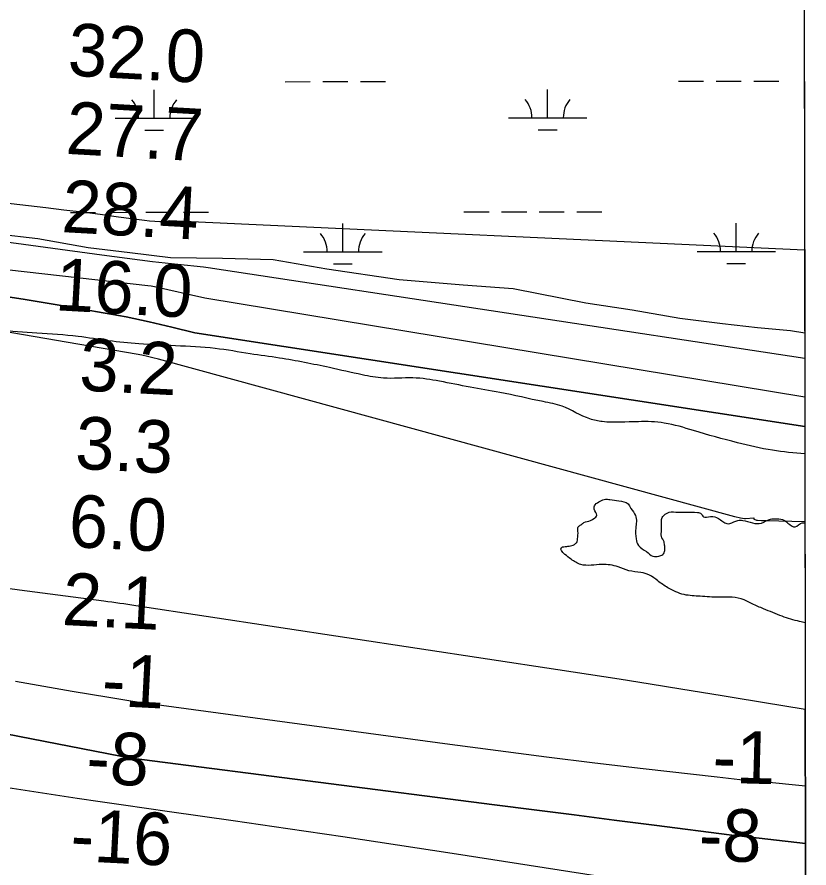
# Model space of a CAD drawing. Extents: x 3297753 to 3335611, y 652252 to 677623.
# Drawn here: x 3332415 to 3333426, y 660747 to 661833 of the extents above; entities that cross this region are included whole.
import ezdxf

# ---------------------------------------------------------------- set-up
doc = ezdxf.new("R2010")
doc.units = 0
for name, color, linetype in [('V-GRID-FRAM', 7, 'Continuous'), ('V-RIVR-EDGE', 7, 'Continuous'), ('V-RIVR-RANG', 7, 'Continuous'), ('V-SITE-VEGE', 7, 'Continuous'), ('V-TOPO-DPTH', 7, 'Continuous'), ('V-TOPO-MAJR', 7, 'Continuous'), ('V-TOPO-MINR', 7, 'Continuous'), ('V-TOPO-WATR', 7, 'Continuous'), ('V-WETL-SWMP', 7, 'Continuous')]:
    doc.layers.add(name, color=color, linetype=linetype)

msp = doc.modelspace()

# ---------------------------------------------------------------- linework, layer by layer
at = {"layer": 'V-GRID-FRAM'}
msp.add_lwpolyline([(3301859.642, 675814.899), (3333399.089, 675847.01), (3333425.538, 657662.73), (3301870.221, 657630.603), (3301859.642, 675814.899)], dxfattribs=at)
at = {"layer": 'V-RIVR-EDGE'}
for points in [[(3333420.2831438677, 661275.5613079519), (3333378.935073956, 661280.2761115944), (3333334.1946423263, 661289.9198750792), (3333278.277558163, 661305.394051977), (3333240.9977938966, 661315.0193673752), (3333207.8433718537, 661316.7592849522), (3333161.8359231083, 661316.8730481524), (3333146.093824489, 661320.2278462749), (3333110.4883846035, 661336.4807664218), (3333086.4628049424, 661342.34295154), (3333030.9509782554, 661354.0857698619), (3332993.2495582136, 661360.8107395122), (3332954.306743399, 661368.3677468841), (3332920.3295076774, 661372.5966033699), (3332882.6106644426, 661372.2753871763), (3332855.679614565, 661376.4868204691), (3332813.8395286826, 661385.7089281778), (3332750.039096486, 661397.8867258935), (3332712.749083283, 661403.3672260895), (3332668.0014773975, 661410.1096189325), (3332617.442931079, 661413.5505081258), (3332570.612668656, 661416.1532102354), (3332532.075111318, 661419.9788590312), (3332493.1271720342, 661425.4634588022), (3332440.4982679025, 661429.738435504), (3332391.1852159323, 661434.0052130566), (3332338.1551538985, 661443.6694744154), (3332270.2119562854, 661456.6864841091), (3332231.6815732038, 661463.4135035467), (3332143.4318557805, 661477.7241775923), (3332084.189695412, 661489.476219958), (3332034.88996706, 661499.1312572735), (3332006.7195721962, 661505.0036913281), (3331963.2113112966, 661510.0850834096), (3331877.850665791, 661519.4148049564), (3331828.9531202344, 661524.0950391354), (3331785.4469091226, 661530.0053942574), (3331735.720400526, 661534.6876782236), (3331690.9645954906, 661538.114218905), (3331643.3125442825, 661543.6203414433), (3331608.9075034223, 661542.46196306), (3331576.5810195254, 661543.785349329), (3331553.370054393, 661543.8427433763), (3331526.0183736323, 661545.5683124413), (3331466.769039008, 661554.4189841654), (3331429.0624944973, 661559.0715462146), (3331416.215617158, 661559.9322809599), (3331407.5176545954, 661562.440692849), (3331400.889024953, 661563.7005357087), (3331375.2014196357, 661567.9088943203), (3331347.445506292, 661573.7803034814), (3331322.594038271, 661580.8879829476), (3331292.353285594, 661587.5945045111), (3331260.453581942, 661593.8906441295), (3331250.5091001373, 661595.1586861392), (3331214.8677889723, 661596.9047530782), (3331185.4426757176, 661598.2209650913), (3331160.161352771, 661599.1124466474), (3331114.993116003, 661603.3689752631), (3331075.6337698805, 661610.0980444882), (3331038.755163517, 661614.3340752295)], [(3333420.5964552, 661060.1527485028), (3333413.6258841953, 661061.7572344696), (3333391.2602804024, 661068.4442830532), (3333367.6584063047, 661078.0357769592), (3333353.1669265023, 661084.2888710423), (3333342.817187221, 661089.2882716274), (3333327.4895701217, 661092.6420448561), (3333310.4958277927, 661092.684065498), (3333286.873455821, 661093.9859289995), (3333266.1545042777, 661096.1095812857), (3333245.4519510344, 661104.8649378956), (3333232.624546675, 661113.6008215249), (3333221.866475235, 661121.0881361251), (3333211.098154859, 661124.4306355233), (3333195.7674630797, 661126.5409641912), (3333182.1018716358, 661131.5485639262), (3333161.3849698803, 661134.5011792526), (3333134.4436710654, 661134.567797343), (3333122.025623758, 661141.2302484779), (3333114.165848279, 661147.4669442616), (3333109.618850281, 661152.4519963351), (3333109.2115430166, 661155.3543918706), (3333114.604927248, 661157.4134758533), (3333121.238681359, 661158.2260405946), (3333127.877559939, 661161.1110129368), (3333129.957141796, 661164.0072591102), (3333130.379822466, 661167.3220863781), (3333130.817876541, 661176.8541364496), (3333131.2467065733, 661182.6558528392), (3333134.568708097, 661185.134542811), (3333138.306216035, 661188.0266894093), (3333146.601995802, 661190.4930806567), (3333150.752960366, 661192.9697208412), (3333154.9090493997, 661197.5187686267), (3333151.6116453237, 661204.9876351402), (3333152.8694383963, 661210.7873017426), (3333159.0979350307, 661215.3312250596), (3333165.7357887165, 661217.8017158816), (3333171.537505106, 661217.3728858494), (3333183.138888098, 661215.686262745), (3333194.735146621, 661211.9272320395), (3333198.451131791, 661206.115266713), (3333204.2313254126, 661196.9823247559), (3333204.6058360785, 661180.8165205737), (3333204.986496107, 661167.1376055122), (3333207.8673688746, 661158.8408008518), (3333218.2099339, 661150.940029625), (3333226.4852157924, 661145.1167904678), (3333233.9458831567, 661145.0983423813), (3333238.924785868, 661147.158451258), (3333241.4249986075, 661152.5405616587), (3333241.4383222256, 661157.9288214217), (3333240.6226828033, 661163.3191309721), (3333237.324253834, 661170.3735159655), (3333237.3437268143, 661178.2486648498), (3333237.3744736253, 661190.6831104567), (3333239.0446984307, 661195.6527891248), (3333241.5377369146, 661198.1335288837), (3333244.4442320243, 661200.198762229), (3333255.6383077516, 661201.4145346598), (3333268.487234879, 661201.3827629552), (3333283.407544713, 661200.9313852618), (3333287.962741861, 661199.2621853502), (3333290.854888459, 661195.5246774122), (3333299.9745067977, 661195.9166112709), (3333309.9159139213, 661193.4051247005), (3333315.708406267, 661189.2459609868), (3333320.6760351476, 661186.746773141), (3333324.4063688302, 661186.7375490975), (3333334.7786557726, 661190.8567419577), (3333340.9958785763, 661190.841368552), (3333353.4221250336, 661187.4947695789), (3333365.0276075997, 661187.4660725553), (3333376.645388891, 661192.4111537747), (3333382.4491550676, 661192.811286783), (3333391.5656987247, 661191.9597760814), (3333398.600610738, 661187.3830561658), (3333408.1213869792, 661182.385705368), (3333416.838822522, 661187.7524423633), (3333420.4109156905, 661187.7153175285)]]:
    msp.add_spline(points, degree=3, dxfattribs=at)
at = {"layer": 'V-SITE-VEGE'}
for p, q in [((3333419.1103074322, 662081.9126307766), (3333420.0590968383, 661429.5986596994)), ((3332441.9, 661550.1120000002), (3332389.969, 661556.0590000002)), ((3332505.72, 661538.5240000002), (3332441.9, 661550.1120000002)), ((3332558.99, 661532.3800000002), (3332505.72, 661538.5240000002)), ((3332610.932, 661525.841), (3332558.99, 661532.38)), ((3332677.5, 661525.1690000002), (3332610.932, 661525.8410000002)), ((3332741.981, 661523.332), (3332677.5, 661525.1690000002)), ((3332810.5670000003, 661511.4270000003), (3332741.981, 661523.332)), ((3332902.821, 661497.8530000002), (3332810.5670000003, 661511.4270000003)), ((3332984.528, 661491.056), (3332902.821, 661497.853)), ((3333047.938, 661486.2370000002), (3332984.528, 661491.0560000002)), ((3333140.751, 661467.991), (3333047.938, 661486.2370000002)), ((3333199.773, 661459.236), (3333140.751, 661467.991)), ((3333260.805, 661448.4800000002), (3333199.773, 661459.236)), ((3333315.378, 661441.529), (3333260.805, 661448.4800000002)), ((3333359.713, 661436.522), (3333315.378, 661441.529)), ((3333401.8140000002, 661432.8310000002), (3333359.713, 661436.5220000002)), ((3333420.0590968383, 661429.5986596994), (3333401.8140000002, 661432.831))]:
    msp.add_line(p, q, dxfattribs=at)
at = {"layer": 'V-TOPO-DPTH'}
for points in [[(3332369.2903297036, 661481.2125522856), (3332423.05917152, 661472.9778187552), (3332476.742325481, 661464.1509859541), (3332524.970930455, 661455.8118208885), (3332554.3901450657, 661450.3205606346), (3332583.6957722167, 661444.3106111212), (3332612.8310181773, 661437.5226277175), (3332641.8410527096, 661430.2188815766), (3333420.2322007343, 661310.5858536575), (3333420.7573451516, 660949.5373021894)], [(3333420.7573451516, 660949.5373021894), (3333366.3324989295, 660958.380547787), (3333353.3985961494, 660960.4849264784), (3333340.465288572, 660962.5929520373), (3333327.5328737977, 660964.7064478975), (3333314.6010542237, 660966.8235906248), (3333262.0404533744, 660975.4400038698), (3333222.817840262, 660981.7988055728), (3333183.5806415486, 660988.0652328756), (3333144.3215644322, 660994.1930985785), (3333105.0479017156, 661000.2285898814), (3332566.83652095, 661081.9675189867), (3332561.720855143, 661082.7358559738), (3332556.6035510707, 661083.4929934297), (3332551.483789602, 661084.2333315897), (3332546.362389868, 661084.9624702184), (3332541.238849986, 661085.6765203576), (3332536.1140948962, 661086.3816524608), (3332530.987516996, 661087.0734075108), (3332525.8597238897, 661087.7562445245), (3332418.3961346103, 661101.9238245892), (3332359.5379931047, 661109.7015086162)], [(3333420.7573451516, 660949.5373021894), (3333366.3324989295, 660958.380547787), (3333353.3985961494, 660960.4849264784), (3333340.465288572, 660962.5929520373), (3333327.5328737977, 660964.7064478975), (3333314.6010542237, 660966.8235906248), (3333262.0404533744, 660975.4400038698), (3333222.817840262, 660981.7988055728), (3333183.5806415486, 660988.0652328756), (3333144.3215644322, 660994.1930985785), (3333105.0479017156, 661000.2285898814), (3332566.83652095, 661081.9675189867), (3332561.720855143, 661082.7358559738), (3332556.6035510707, 661083.4929934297), (3332551.483789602, 661084.2333315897), (3332546.362389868, 661084.9624702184), (3332541.238849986, 661085.6765203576), (3332536.1140948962, 661086.3816524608), (3332530.987516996, 661087.0734075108), (3332525.8597238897, 661087.7562445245), (3332418.3961346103, 661101.9238245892), (3332359.5379931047, 661109.7015086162)], [(3333421.006230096, 660778.423327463), (3333335.8844195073, 660788.1372270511), (3333334.57637483, 660788.2890932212), (3333329.787294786, 660788.8616458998), (3333327.0679519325, 660789.2038430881), (3333227.9142748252, 660801.937685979), (3333176.9778904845, 660808.4768209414), (3333126.04110459, 660815.0128253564), (3333075.1037163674, 660821.5441339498), (3333024.165926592, 660828.0723119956), (3332574.329092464, 660885.7022449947), (3332570.945915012, 660886.1522210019), (3332567.5658657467, 660886.6238543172), (3332564.190508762, 660887.1279735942), (3332560.818279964, 660887.6537501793), (3332557.451285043, 660888.2120446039), (3332554.088138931, 660888.7920294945), (3332550.7307660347, 660889.4045500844), (3332547.3772419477, 660890.0387611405), (3332221.4237553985, 660953.3183785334)], [(3332221.4237553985, 660953.3183785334), (3332547.3772419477, 660890.0387611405), (3332550.7307660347, 660889.4045500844), (3332554.088138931, 660888.7920294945), (3332557.451285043, 660888.2120446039), (3332560.818279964, 660887.6537501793), (3332564.190508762, 660887.1279735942), (3332567.5658657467, 660886.6238543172), (3332570.945915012, 660886.1522210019), (3332574.329092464, 660885.7022449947), (3333024.165926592, 660828.0723119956), (3333075.1037163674, 660821.5441339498), (3333126.04110459, 660815.0128253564), (3333176.9778904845, 660808.4768209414), (3333227.9142748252, 660801.937685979), (3333327.0679519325, 660789.2038430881), (3333329.787294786, 660788.8616458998), (3333334.57637483, 660788.2890932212), (3333335.8844195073, 660788.1372270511), (3333421.006230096, 660778.423327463), (3333420.7573451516, 660949.5373021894)], [(3333421.4006136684, 660507.2757865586), (3333421.006230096, 660778.423327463)]]:
    msp.add_lwpolyline(points, dxfattribs=at)
at = {"layer": 'V-TOPO-MAJR'}
msp.add_lwpolyline([(3333419.9047059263, 661535.7458705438), (3332609.784154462, 661572.9699321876), (3332603.8151799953, 661571.8621801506), (3332597.289231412, 661571.8398208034), (3332590.774900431, 661572.0317661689), (3332584.277995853, 661572.545168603), (3332577.792708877, 661573.2728757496), (3332544.4877229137, 661577.8462613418), (3332521.349203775, 661580.9470710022), (3332498.198016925, 661583.9475854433), (3332475.027828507, 661586.7976570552), (3332451.8449723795, 661589.5474334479), (3331869.3576857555, 661656.719991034), (3331861.4001606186, 661657.6548338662), (3331853.445402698, 661658.6122624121), (3331845.494795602, 661659.6035695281), (3331837.546955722, 661660.617462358), (3331785.4878221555, 661667.3712825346), (3331751.505947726, 661671.726467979), (3331717.515349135, 661676.0115783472), (3331683.5116643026, 661680.1915761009), (3331649.499255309, 661684.3014987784), (3331085.773548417, 661751.5358172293)], dxfattribs=at)
at = {"layer": 'V-TOPO-MINR'}
for points in [[(3333420.105870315, 661397.4408470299), (3332658.858095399, 661513.2091172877), (3332652.980873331, 661513.7973291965), (3332620.507360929, 661517.2229360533), (3332588.0611676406, 661520.8798131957), (3332555.655953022, 661524.8835957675), (3332523.278057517, 661529.1186486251), (3332307.1674362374, 661558.562756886), (3332230.9538267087, 661568.9645007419), (3332154.743441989, 661579.3897778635), (3332078.537894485, 661589.8503548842), (3332002.3355717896, 661600.3344651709), (3331902.842651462, 661614.0464351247), (3331876.404585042, 661617.7940841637), (3331849.9870191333, 661621.6775461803), (3331823.600203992, 661625.7647276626), (3331797.233889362, 661629.9877221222), (3331674.7375912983, 661650.092523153), (3331587.063364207, 661663.9474036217), (3331499.288981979, 661677.1059942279), (3331411.364367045, 661689.2201500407), (3331323.339596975, 661700.6380159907), (3331063.3617733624, 661732.7899505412)], [(3333420.1775944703, 661348.1288832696), (3332654.5954388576, 661474.2828254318), (3332590.3653623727, 661488.8594352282), (3332588.3524657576, 661489.2810281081), (3332586.331940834, 661489.657511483), (3332582.2603777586, 661490.2300402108), (3332202.0926971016, 661532.941333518)], [(3333420.2322007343, 661310.5858536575), (3332641.8410527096, 661430.2188815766), (3332612.8310181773, 661437.5226277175), (3332583.6957722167, 661444.3106111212), (3332554.3901450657, 661450.3205606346), (3332524.970930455, 661455.8118208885), (3332476.742325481, 661464.1509859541), (3332423.05917152, 661472.9778187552), (3332369.2903297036, 661481.2125522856)], [(3333420.4090838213, 661188.9747682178), (3333370.4768492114, 661190.0785045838), (3333368.596222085, 661190.1304700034), (3333364.8369318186, 661190.2828525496), (3333360.054664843, 661190.5545610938), (3333359.2149988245, 661190.6674063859), (3333355.9261502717, 661191.8421603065), (3333355.800947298, 661191.9175157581), (3333355.697934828, 661192.0108219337), (3333355.6282081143, 661192.1310541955), (3333355.570006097, 661193.1797695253), (3333355.4305412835, 661193.5014831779), (3333355.2404047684, 661193.6372571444), (3333355.129168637, 661193.6659622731), (3333355.0098485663, 661193.6750764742), (3333344.5592180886, 661192.9824630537), (3333344.3699590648, 661192.9610367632), (3333343.0802720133, 661192.6710799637), (3333338.188747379, 661193.5818159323), (3333336.333581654, 661194.0513219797), (3333332.6308490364, 661195.0193983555), (3333330.783282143, 661195.5179686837), (3332595.652725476, 661396.5502457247), (3332588.580049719, 661398.374129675), (3332581.4766738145, 661400.0597058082), (3332574.3272476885, 661401.5378202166), (3332567.1471214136, 661402.8776268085), (3332261.6980234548, 661455.2843628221)], [(3333420.899501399, 660851.8016973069), (3333366.288414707, 660857.0258539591), (3333351.837849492, 660858.4494043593), (3333337.393002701, 660859.9273282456), (3333322.9567335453, 660861.4868123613), (3333308.5261828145, 660863.1006699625), (3333213.985626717, 660873.9441343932), (3333152.3127794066, 660881.2099111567), (3333090.671519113, 660888.7282042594), (3333029.077639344, 660896.6252718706), (3332967.5153465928, 660904.7748558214), (3332583.8211504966, 660956.7685831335), (3332570.8795272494, 660958.5862113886), (3332557.950596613, 660960.4873432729), (3332545.040704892, 660962.5137306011), (3332532.1435057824, 660964.6236215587), (3332485.455545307, 660972.4940157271), (3332449.264977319, 660978.8188539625), (3332413.1291774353, 660985.4330737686)], [(3333421.006230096, 660778.423327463), (3333335.8844195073, 660788.1372270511), (3333334.57637483, 660788.2890932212), (3333329.787294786, 660788.8616458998), (3333327.0679519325, 660789.2038430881), (3333227.9142748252, 660801.937685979), (3333176.9778904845, 660808.4768209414), (3333126.04110459, 660815.0128253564), (3333075.1037163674, 660821.5441339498), (3333024.165926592, 660828.0723119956), (3332574.329092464, 660885.7022449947), (3332570.945915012, 660886.1522210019), (3332567.5658657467, 660886.6238543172), (3332564.190508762, 660887.1279735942), (3332560.818279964, 660887.6537501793), (3332557.451285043, 660888.2120446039), (3332554.088138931, 660888.7920294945), (3332550.7307660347, 660889.4045500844), (3332547.3772419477, 660890.0387611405), (3332221.4237553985, 660953.3183785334)], [(3333421.1259097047, 660696.1409154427), (3333419.2582133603, 660696.4423514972), (3333401.538423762, 660699.1678442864), (3333383.804864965, 660701.8059692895), (3333376.0756769, 660702.9265827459), (3333354.472375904, 660706.0939181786), (3333332.8759814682, 660709.3071696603), (3333311.2899468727, 660712.5892952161), (3333289.710818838, 660715.9173368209), (3332970.367343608, 660765.6896767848), (3332900.509094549, 660776.429122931), (3332830.622048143, 660786.975007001), (3332760.6918057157, 660797.2305479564), (3332690.7327659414, 660807.2925268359), (3332609.6724110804, 660818.7794104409), (3332580.2292758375, 660823.0024535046), (3332550.7959083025, 660827.2917392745), (3332521.377192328, 660831.6803891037), (3332491.968244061, 660836.1352816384), (3332369.946372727, 660854.8300588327)]]:
    msp.add_lwpolyline(points, dxfattribs=at)
at = {"layer": 'V-TOPO-WATR'}
msp.add_lwpolyline([(3333420.7573451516, 660949.5373021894), (3333366.3324989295, 660958.380547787), (3333353.3985961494, 660960.4849264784), (3333340.465288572, 660962.5929520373), (3333327.5328737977, 660964.7064478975), (3333314.6010542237, 660966.8235906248), (3333262.0404533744, 660975.4400038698), (3333222.817840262, 660981.7988055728), (3333183.5806415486, 660988.0652328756), (3333144.3215644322, 660994.1930985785), (3333105.0479017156, 661000.2285898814), (3332566.83652095, 661081.9675189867), (3332561.720855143, 661082.7358559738), (3332556.6035510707, 661083.4929934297), (3332551.483789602, 661084.2333315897), (3332546.362389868, 661084.9624702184), (3332541.238849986, 661085.6765203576), (3332536.1140948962, 661086.3816524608), (3332530.987516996, 661087.0734075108), (3332525.8597238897, 661087.7562445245), (3332418.3961346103, 661101.9238245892), (3332359.5379931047, 661109.7015086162)], dxfattribs=at)
at = {"layer": 'V-WETL-SWMP'}
for p, q in [((3333419.1103037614, 662081.9151546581), (3333420.0591007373, 661429.5959794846)), ((3332757.2044395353, 661750.5765447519), (3332789.204422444, 661750.609105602)), ((3332805.2044138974, 661750.6253860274), (3332837.204396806, 661750.6579468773)), ((3332853.2043882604, 661750.6742273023), (3332885.2043711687, 661750.7067881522)), ((3333259.1121714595, 661751.0872494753), (3333291.1121543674, 661751.1198103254)), ((3333307.1121458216, 661751.1360907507), (3333339.11212873, 661751.1686516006)), ((3333355.112120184, 661751.1849320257), (3333387.1121030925, 661751.2174928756)), ((3332590.187776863, 661703.9765829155), (3332590.1511425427, 661739.9765594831)), ((3333092.095508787, 661704.4872876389), (3333092.058874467, 661740.4872642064)), ((3332540.187803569, 661703.925706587), (3332640.1877501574, 661704.0274592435)), ((3333042.095535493, 661704.4364113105), (3333142.095482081, 661704.538163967)), ((3332578.203486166, 661688.5333826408), (3332602.2034733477, 661688.5578032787)), ((3333080.11121809, 661689.0440873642), (3333104.1112052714, 661689.0685080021)), ((3332483.4660205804, 661583.7969444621), (3332515.4660034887, 661583.8295053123)), ((3332531.465994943, 661583.845785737), (3332563.465977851, 661583.8783465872)), ((3332579.465969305, 661583.8946270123), (3332611.4659522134, 661583.9271878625)), ((3332627.4659436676, 661583.9434682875), (3332659.4659265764, 661583.9760291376)), ((3332985.373752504, 661584.3076491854), (3333017.3737354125, 661584.3402100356)), ((3333033.3737268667, 661584.3564904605), (3333065.373709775, 661584.3890513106)), ((3333081.373701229, 661584.4053317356), (3333113.3736841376, 661584.4378925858)), ((3333129.3736755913, 661584.4541730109), (3333161.3736584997, 661584.486733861)), ((3332830.833471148, 661533.4083807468), (3332830.796836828, 661569.4083573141)), ((3333332.7412030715, 661533.9190854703), (3333332.7045687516, 661569.9190620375)), ((3332441.8993247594, 661550.1100718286), (3332389.9683259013, 661556.0590750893)), ((3332505.7193237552, 661538.5220689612), (3332441.8993247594, 661550.1100718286)), ((3332558.990322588, 661532.3780656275), (3332505.7193237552, 661538.5220689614)), ((3332610.9313215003, 661525.8390625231), (3332558.990322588, 661532.3780656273)), ((3332677.498319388, 661525.1670564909), (3332610.9313215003, 661525.8390625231)), ((3332741.980317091, 661523.3300499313), (3332677.498319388, 661525.1670564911)), ((3332780.8334978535, 661533.3575044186), (3332880.8334444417, 661533.4592570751)), ((3333282.741229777, 661533.868209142), (3333382.741176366, 661533.9699617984)), ((3332810.5663161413, 661511.4260472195), (3332741.980317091, 661523.3300499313)), ((3332818.8491804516, 661517.9651804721), (3332842.8491676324, 661517.98960111)), ((3333320.756912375, 661518.4758851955), (3333344.756899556, 661518.5003058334)), ((3332902.819314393, 661497.8510422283), (3332810.5663161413, 661511.4260472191)), ((3332984.527312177, 661491.0540358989), (3332902.819314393, 661497.8510422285)), ((3333047.9373105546, 661486.235031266), (3332984.527312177, 661491.0540358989)), ((3333140.7513095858, 661467.9900284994), (3333047.9373105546, 661486.235031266)), ((3333199.771308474, 661459.2330253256), (3333140.7513095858, 661467.9900284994)), ((3333260.804307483, 661448.478022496), (3333199.771308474, 661459.2330253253)), ((3333315.3783063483, 661441.5270192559), (3333260.804307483, 661448.4780224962)), ((3333359.7133053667, 661436.5190164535), (3333315.3783063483, 661441.5270192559)), ((3333401.8143043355, 661432.8290135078), (3333359.7133053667, 661436.5190164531)), ((3333420.0591007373, 661429.5959794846), (3333401.8143043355, 661432.8290135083))]:
    msp.add_line(p, q, dxfattribs=at)
for centre, radius, start, end in [((3332534.944387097, 661704.3951746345), 35.24628790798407, 359.28648001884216, 40.83013835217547), ((3332645.43020029, 661704.5075969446), 35.246287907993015, 139.28647683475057, 180.8301351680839), ((3333036.8521190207, 661704.9058793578), 35.24628790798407, 359.28648001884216, 40.83013835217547), ((3333147.3379322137, 661705.018301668), 35.246287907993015, 139.28647683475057, 180.8301351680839), ((3333277.497813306, 661534.3376771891), 35.24628790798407, 359.28648001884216, 40.83013835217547), ((3333387.9836264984, 661534.4500994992), 35.246287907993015, 139.28647683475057, 180.8301351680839), ((3332775.590081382, 661533.8269724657), 35.24628790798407, 359.28648001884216, 40.83013835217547), ((3332886.0758945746, 661533.9393947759), 35.246287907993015, 139.28647683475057, 180.8301351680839)]:
    msp.add_arc(centre, radius, start, end, dxfattribs=at)

# ---------------------------------------------------------------- texts
at = {"layer": 'V-RIVR-RANG'}
for s, height, rotation, p in [('32.0', 67.00000000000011, 356.78832571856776, (3332478.93179465, 661758.5973812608)), ('27.7', 67.00000000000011, 356.78832571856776, (3332476.465812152, 661658.5788207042)), ('28.4', 67.00000000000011, 356.78832571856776, (3332471.103812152, 661558.7228207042)), ('16.0', 67.00000000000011, 356.78832571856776, (3332462.84479465, 661459.0293812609)), ('3.2', 66.99999999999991, 357.0677777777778, (3332493.70364889, 661356.7227653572)), ('3.3', 66.99999999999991, 357.0677777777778, (3332488.34164889, 661256.8667653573)), ('6.0', 66.99999999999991, 357.0677777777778, (3332480.080872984, 661157.1591942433)), ('2.1', 66.99999999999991, 357.0677777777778, (3332471.8210970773, 661057.4516231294)), ('-1', 67, 357.0677777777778, (3332522.30614182, 660954.7349936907)), ('-8', 67, 357.0677777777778, (3332502.4552622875, 660855.6211381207)), ('-1', 67.00000000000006, 358.42283333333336, (3333301.991904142, 660856.3055412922)), ('-16', 67, 357.0677777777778, (3332482.3409485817, 660756.5207760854)), ('-8', 67.00000000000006, 358.42283333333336, (3333284.4905262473, 660756.749845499))]:
    msp.add_text(s, height=height, rotation=rotation, dxfattribs=at).set_placement(p)

doc.saveas('drawing.dxf')
